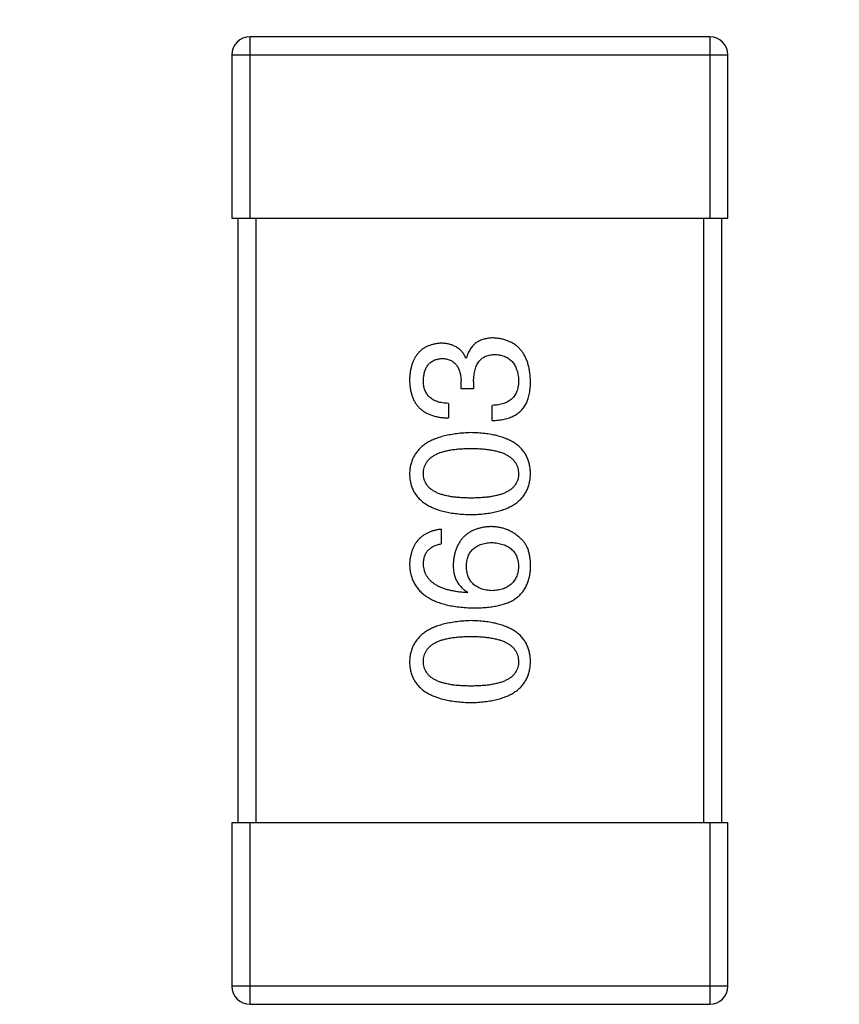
# Model space of a CAD drawing. Header units: millimetres. Extents: x 42 to 554, y 166 to 335.
# Tile 280 of 410: x 413.55 to 414.91, y 282.66 to 284.28. Entities that reach past the tile are written whole.
import ezdxf

# ---------------------------------------------------------------- set-up
doc = ezdxf.new("R2010")
doc.units = ezdxf.units.MM
doc.header["$LTSCALE"] = 30.734
doc.header["$PDMODE"] = 3
doc.header["$PDSIZE"] = 0.3125
doc.layers.get('0').update_dxf_attribs({"linetype": 'CONTINUOUS'})
doc.layers.get('Defpoints').update_dxf_attribs({"linetype": 'CONTINUOUS'})
doc.layers.add('Dim', color=6, linetype='CONTINUOUS', lineweight=13)
doc.styles.get("Standard").update_dxf_attribs({"font": 'txt', "width": 0.8})
doc.dimstyles.new('ISO-25_WS', dxfattribs={"dimscale": 1.8, "dimtxt": 2.5, "dimasz": 1.5, "dimexe": 1.25, "dimexo": 0.625, "dimtad": 1, "dimdsep": 46, "dimtxsty": 'Standard', "dimcen": 2.5, "dimadec": 0, "dimazin": 0, "dimtfac": 1, "dimtmove": 0, "dimatfit": 3, "dimfxl": 1, "dimtolj": 1, "dimtzin": 0, "dimarcsym": 0})

# ---------------------------------------------------------------- blocks, each defined once
blk = doc.blocks.new('*D27')
at = {"layer": 'Defpoints', "color": 0}
for p in [(357.2417, 292.936), (357.2417, 282.7147), (513.2445, 282.7144)]:
    blk.add_point(p, dxfattribs=at)
at = {"layer": 'Dim', "color": 0, "lineweight": -2}
for p, q in [((357.2417, 283.8397), (357.2417, 295.186)), ((513.2445, 283.8394), (513.2445, 295.186)), ((510.5445, 292.936), (359.9417, 292.936))]:
    blk.add_line(p, q, dxfattribs=at)
at = {"layer": 'Dim', "color": 0}
for points in [[(359.9417, 293.386), (359.9417, 292.486), (357.2417, 292.936)], [(510.5445, 292.486), (510.5445, 293.386), (513.2445, 292.936)]]:
    blk.add_solid(points, dxfattribs=at)
at = {"layer": 'Dim', "color": 0, "insert": (435.2431, 296.311), "char_height": 4.5, "attachment_point": 5}
blk.add_mtext('\\A1;156', dxfattribs=at)

msp = doc.modelspace()

# ---------------------------------------------------------------- linework, layer by layer
at = {"linetype": 'Continuous'}
for p, q in [((413.9357, 283.9552), (413.9357, 284.2552)), ((414.6957, 284.2552), (413.9357, 284.2552)), ((414.6957, 284.2552), (414.6957, 283.9552)), ((413.9057, 284.2252), (413.9057, 283.9552)), ((413.9057, 284.2252), (414.7257, 284.2252)), ((414.7257, 283.9552), (414.7257, 284.2252)), ((413.9057, 283.9552), (414.7257, 283.9552)), ((413.9157, 283.9552), (413.9157, 282.9552)), ((413.9457, 282.9552), (413.9457, 283.9552)), ((414.6857, 283.9552), (414.6857, 282.9552)), ((414.7157, 282.9552), (414.7157, 283.9552)), ((414.2923, 283.7243), (414.2934, 283.7243)), ((414.2847, 283.6729), (414.2847, 283.6861)), ((414.3054, 283.685), (414.3054, 283.6729)), ((414.3054, 283.6729), (414.2847, 283.6729)), ((414.2639, 283.6489), (414.2639, 283.6249)), ((414.336, 283.6205), (414.336, 283.6456)), ((414.2519, 283.4408), (414.2519, 283.4167)), ((414.2956, 283.3369), (414.2945, 283.3358)), ((413.9057, 282.9552), (413.9057, 282.6852)), ((414.7257, 282.9552), (413.9057, 282.9552)), ((413.9357, 282.6552), (413.9357, 282.9552)), ((414.6957, 282.9552), (414.6957, 282.6552)), ((414.7257, 282.6852), (414.7257, 282.9552)), ((414.7257, 282.6852), (413.9057, 282.6852)), ((413.9357, 282.6552), (414.6957, 282.6552))]:
    msp.add_line(p, q, dxfattribs=at)
for centre, start, end in [((413.9357, 284.2252), 90, 180), ((414.6957, 284.2252), 0, 90), ((413.9357, 282.6852), 180, 270), ((414.6957, 282.6852), 270, 0)]:
    msp.add_arc(centre, 0.03, start, end, dxfattribs=at)
for points, knots in [([(414.2508, 283.7484), (414.2488, 283.7482), (414.2449, 283.7479), (414.2393, 283.7468), (414.234, 283.7453), (414.2291, 283.7435), (414.2246, 283.7412), (414.2205, 283.7384), (414.2167, 283.7353), (414.2133, 283.7317), (414.2102, 283.7277), (414.2076, 283.7233), (414.2053, 283.7185), (414.2034, 283.7132), (414.2018, 283.7076), (414.2007, 283.7015), (414.1998, 283.695), (414.1995, 283.6905), (414.1994, 283.6882)], [0, 0, 0, 0, 0.067521, 0.132139, 0.193339, 0.252064, 0.309083, 0.364848, 0.420021, 0.475612, 0.532002, 0.589602, 0.649896, 0.712634, 0.778603, 0.848416, 0.922155, 1, 1, 1, 1]), ([(414.2923, 283.7243), (414.2914, 283.7262), (414.2895, 283.7299), (414.2858, 283.7349), (414.2814, 283.7391), (414.2765, 283.7425), (414.2709, 283.7451), (414.2648, 283.747), (414.258, 283.7482), (414.2532, 283.7483), (414.2508, 283.7484)], [0, 0, 0, 0, 0.125227, 0.244792, 0.361427, 0.478215, 0.59667, 0.722058, 0.856314, 1, 1, 1, 1]), ([(414.3382, 283.7571), (414.3368, 283.7571), (414.334, 283.757), (414.3299, 283.7566), (414.326, 283.756), (414.3223, 283.7551), (414.3188, 283.754), (414.3155, 283.7525), (414.3124, 283.7509), (414.3095, 283.749), (414.3068, 283.7468), (414.3043, 283.7443), (414.302, 283.7416), (414.2998, 283.7387), (414.2979, 283.7354), (414.2962, 283.732), (414.2947, 283.7282), (414.2938, 283.7256), (414.2934, 283.7243)], [0, 0, 0, 0, 0.071215, 0.138707, 0.20396, 0.266995, 0.327734, 0.387609, 0.445602, 0.503345, 0.561136, 0.618597, 0.677672, 0.738255, 0.799989, 0.863961, 0.930555, 1, 1, 1, 1]), ([(414.3994, 283.6861), (414.3993, 283.6888), (414.399, 283.6941), (414.3981, 283.7019), (414.3967, 283.7091), (414.3949, 283.7158), (414.3926, 283.7221), (414.3899, 283.7278), (414.3868, 283.733), (414.3831, 283.7378), (414.3791, 283.742), (414.3745, 283.7457), (414.3696, 283.7489), (414.3641, 283.7515), (414.3583, 283.7537), (414.352, 283.7554), (414.3453, 283.7566), (414.3406, 283.7569), (414.3382, 283.7571)], [0, 0, 0, 0, 0.078078, 0.151942, 0.221594, 0.28726, 0.350176, 0.409768, 0.467648, 0.523784, 0.578904, 0.634014, 0.689819, 0.746826, 0.805875, 0.867063, 0.931764, 1, 1, 1, 1]), ([(414.3054, 283.685), (414.3054, 283.6868), (414.3055, 283.6903), (414.306, 283.6954), (414.3066, 283.7001), (414.3076, 283.7045), (414.3089, 283.7085), (414.3104, 283.7123), (414.3123, 283.7156), (414.3144, 283.7186), (414.3168, 283.7212), (414.3195, 283.7235), (414.3225, 283.7255), (414.3257, 283.7271), (414.3293, 283.7283), (414.3331, 283.7292), (414.3372, 283.7297), (414.34, 283.7297), (414.3415, 283.7298)], [0, 0, 0, 0, 0.082495, 0.159728, 0.232496, 0.300725, 0.365163, 0.425859, 0.483728, 0.538892, 0.592921, 0.646195, 0.699968, 0.754746, 0.811387, 0.870806, 0.933482, 1, 1, 1, 1]), ([(414.3415, 283.7298), (414.343, 283.7297), (414.3458, 283.7295), (414.3499, 283.7287), (414.3538, 283.7277), (414.3574, 283.7264), (414.3607, 283.7247), (414.3638, 283.7229), (414.3666, 283.7206), (414.3692, 283.7181), (414.3714, 283.7152), (414.3734, 283.7121), (414.3752, 283.7087), (414.3766, 283.7049), (414.3778, 283.7009), (414.3787, 283.6966), (414.3794, 283.692), (414.3796, 283.6888), (414.3797, 283.6871)], [0, 0, 0, 0, 0.068514, 0.133941, 0.195994, 0.255362, 0.312994, 0.369441, 0.424687, 0.480522, 0.537148, 0.594801, 0.654411, 0.716817, 0.781981, 0.850498, 0.923306, 1, 1, 1, 1]), ([(414.2224, 283.6871), (414.2224, 283.6885), (414.2225, 283.6912), (414.2231, 283.6951), (414.2237, 283.6987), (414.2246, 283.7021), (414.2257, 283.7052), (414.2271, 283.7081), (414.2287, 283.7107), (414.2305, 283.7131), (414.2325, 283.7153), (414.2348, 283.7171), (414.2373, 283.7188), (414.24, 283.7202), (414.2429, 283.7213), (414.2461, 283.7222), (414.2495, 283.7229), (414.2518, 283.7231), (414.253, 283.7232)], [0, 0, 0, 0, 0.078051, 0.151197, 0.220412, 0.286742, 0.34933, 0.409464, 0.467368, 0.52298, 0.578639, 0.633998, 0.690142, 0.746855, 0.805868, 0.867776, 0.932345, 1, 1, 1, 1]), ([(414.253, 283.7232), (414.2542, 283.7231), (414.2566, 283.723), (414.2601, 283.7225), (414.2634, 283.7217), (414.2664, 283.7206), (414.2692, 283.7192), (414.2718, 283.7175), (414.2741, 283.7156), (414.2763, 283.7134), (414.2781, 283.7109), (414.2798, 283.7082), (414.2812, 283.7052), (414.2823, 283.7019), (414.2833, 283.6983), (414.284, 283.6945), (414.2845, 283.6903), (414.2846, 283.6875), (414.2847, 283.6861)], [0, 0, 0, 0, 0.067741, 0.131599, 0.192143, 0.249977, 0.306453, 0.361639, 0.416449, 0.471489, 0.527582, 0.584873, 0.644974, 0.70814, 0.77492, 0.845909, 0.920585, 1, 1, 1, 1]), ([(414.1994, 283.6882), (414.1995, 283.6857), (414.1997, 283.6808), (414.2006, 283.6738), (414.2019, 283.6671), (414.2038, 283.661), (414.206, 283.6553), (414.2089, 283.6501), (414.2122, 283.6454), (414.216, 283.6412), (414.2203, 283.6374), (414.2251, 283.6342), (414.2304, 283.6314), (414.2362, 283.6291), (414.2424, 283.6273), (414.2492, 283.626), (414.2564, 283.6251), (414.2613, 283.6249), (414.2639, 283.6249)], [0, 0, 0, 0, 0.073232, 0.142595, 0.207997, 0.270074, 0.329156, 0.386529, 0.441846, 0.496976, 0.551877, 0.607941, 0.665637, 0.725446, 0.788542, 0.855101, 0.925196, 1, 1, 1, 1]), ([(414.2639, 283.6489), (414.2622, 283.649), (414.259, 283.6491), (414.2543, 283.6497), (414.2498, 283.6505), (414.2458, 283.6516), (414.242, 283.653), (414.2386, 283.6547), (414.2355, 283.6567), (414.2327, 283.6589), (414.2302, 283.6615), (414.2281, 283.6643), (414.2263, 283.6674), (414.2249, 283.6709), (414.2237, 283.6745), (414.2229, 283.6785), (414.2225, 283.6827), (414.2224, 283.6856), (414.2224, 283.6871)], [0, 0, 0, 0, 0.078134, 0.15164, 0.221358, 0.286689, 0.348614, 0.407697, 0.464247, 0.520153, 0.574432, 0.629291, 0.684538, 0.742032, 0.801329, 0.863637, 0.930123, 1, 1, 1, 1]), ([(414.3797, 283.6871), (414.3797, 283.6855), (414.3797, 283.6823), (414.3791, 283.6777), (414.3783, 283.6734), (414.3771, 283.6694), (414.3756, 283.6657), (414.3737, 283.6623), (414.3714, 283.6593), (414.3689, 283.6565), (414.3659, 283.654), (414.3627, 283.6519), (414.3591, 283.6501), (414.3551, 283.6485), (414.3508, 283.6473), (414.3462, 283.6465), (414.3412, 283.6458), (414.3378, 283.6457), (414.336, 283.6456)], [0, 0, 0, 0, 0.071272, 0.13882, 0.201858, 0.262757, 0.320043, 0.376709, 0.431462, 0.486034, 0.541209, 0.597703, 0.65589, 0.717768, 0.782056, 0.850407, 0.92277, 1, 1, 1, 1]), ([(414.3929, 283.65), (414.3934, 283.6511), (414.3945, 283.6535), (414.3958, 283.6572), (414.3969, 283.6613), (414.3978, 283.6657), (414.3985, 283.6703), (414.3991, 283.6753), (414.3993, 283.6806), (414.3994, 283.6842), (414.3994, 283.6861)], [0, 0, 0, 0, 0.101955, 0.208983, 0.322698, 0.44339, 0.570851, 0.70629, 0.84885, 1, 1, 1, 1]), ([(414.336, 283.6205), (414.3378, 283.6205), (414.3413, 283.6207), (414.3464, 283.6211), (414.3513, 283.6218), (414.3559, 283.6227), (414.3603, 283.6238), (414.3645, 283.6251), (414.3684, 283.6266), (414.3721, 283.6284), (414.3755, 283.6303), (414.3788, 283.6324), (414.3817, 283.6348), (414.3844, 283.6374), (414.3869, 283.6402), (414.3891, 283.6433), (414.3912, 283.6465), (414.3923, 283.6488), (414.3929, 283.65)], [0, 0, 0, 0, 0.078937, 0.154495, 0.226898, 0.296844, 0.363348, 0.427781, 0.48946, 0.549586, 0.607902, 0.664733, 0.720805, 0.776157, 0.831175, 0.886736, 0.943094, 1, 1, 1, 1]), ([(414.3011, 283.6006), (414.297, 283.6004), (414.2892, 283.6), (414.2779, 283.5989), (414.2674, 283.5973), (414.2576, 283.5953), (414.2485, 283.5927), (414.2403, 283.5897), (414.2327, 283.5862), (414.226, 283.5822), (414.2199, 283.5777), (414.2146, 283.5727), (414.2102, 283.5672), (414.2064, 283.5613), (414.2035, 283.5548), (414.2013, 283.5479), (414.1999, 283.5405), (414.1996, 283.5354), (414.1994, 283.5328)], [0, 0, 0, 0, 0.088475, 0.171606, 0.249595, 0.322626, 0.391327, 0.455765, 0.516374, 0.573675, 0.628522, 0.681161, 0.732559, 0.783563, 0.83504, 0.887639, 0.942585, 1, 1, 1, 1]), ([(414.3994, 283.5328), (414.3993, 283.5355), (414.3991, 283.5406), (414.3978, 283.5481), (414.3958, 283.5551), (414.393, 283.5617), (414.3895, 283.5677), (414.3852, 283.5732), (414.3801, 283.5782), (414.3743, 283.5827), (414.3677, 283.5867), (414.3604, 283.5902), (414.3523, 283.5932), (414.3435, 283.5957), (414.334, 283.5977), (414.3237, 283.5991), (414.3126, 283.6002), (414.305, 283.6004), (414.3011, 283.6006)], [0, 0, 0, 0, 0.059134, 0.115603, 0.169236, 0.221572, 0.273254, 0.32474, 0.377319, 0.431815, 0.488555, 0.548609, 0.612242, 0.680182, 0.75251, 0.829782, 0.91231, 1, 1, 1, 1]), ([(414.2224, 283.5328), (414.2224, 283.5345), (414.2226, 283.5378), (414.2235, 283.5425), (414.225, 283.547), (414.2272, 283.5511), (414.23, 283.5548), (414.2334, 283.5583), (414.2375, 283.5613), (414.2421, 283.5641), (414.2474, 283.5665), (414.2532, 283.5686), (414.2597, 283.5704), (414.2668, 283.5719), (414.2745, 283.573), (414.2828, 283.5738), (414.2917, 283.5743), (414.2979, 283.5743), (414.3011, 283.5743)], [0, 0, 0, 0, 0.050604, 0.098688, 0.145699, 0.191791, 0.238625, 0.286717, 0.337546, 0.391814, 0.449755, 0.512106, 0.579685, 0.652048, 0.730262, 0.814146, 0.904281, 1, 1, 1, 1]), ([(414.3011, 283.5743), (414.3042, 283.5743), (414.3103, 283.5743), (414.3191, 283.5738), (414.3273, 283.573), (414.3349, 283.5718), (414.3419, 283.5704), (414.3484, 283.5686), (414.3542, 283.5666), (414.3595, 283.5641), (414.3641, 283.5613), (414.3682, 283.5582), (414.3717, 283.5548), (414.3745, 283.551), (414.3767, 283.547), (414.3784, 283.5425), (414.3794, 283.5378), (414.3796, 283.5345), (414.3797, 283.5328)], [0, 0, 0, 0, 0.094834, 0.184067, 0.267029, 0.344713, 0.417334, 0.484367, 0.546941, 0.604717, 0.65953, 0.710539, 0.759381, 0.806382, 0.853027, 0.900623, 0.949121, 1, 1, 1, 1]), ([(414.1994, 283.5328), (414.1995, 283.5302), (414.1998, 283.525), (414.2011, 283.5175), (414.2032, 283.5105), (414.206, 283.5039), (414.2097, 283.4979), (414.2142, 283.4924), (414.2194, 283.4874), (414.2254, 283.4829), (414.2322, 283.4789), (414.2398, 283.4754), (414.2481, 283.4724), (414.2572, 283.47), (414.2671, 283.4679), (414.2777, 283.4665), (414.2891, 283.4654), (414.297, 283.4652), (414.3011, 283.465)], [0, 0, 0, 0, 0.057911, 0.113262, 0.165956, 0.217443, 0.268511, 0.319665, 0.372, 0.426129, 0.483365, 0.543779, 0.607756, 0.676562, 0.749704, 0.827713, 0.911177, 1, 1, 1, 1]), ([(414.3011, 283.4924), (414.2979, 283.4924), (414.2917, 283.4925), (414.2828, 283.493), (414.2745, 283.4937), (414.2668, 283.4948), (414.2597, 283.4963), (414.2532, 283.4979), (414.2474, 283.5), (414.2421, 283.5024), (414.2375, 283.505), (414.2334, 283.508), (414.23, 283.5114), (414.2272, 283.515), (414.225, 283.519), (414.2235, 283.5233), (414.2226, 283.528), (414.2224, 283.5312), (414.2224, 283.5328)], [0, 0, 0, 0, 0.096452, 0.187278, 0.271765, 0.350519, 0.423437, 0.491321, 0.554011, 0.612224, 0.666281, 0.717003, 0.764884, 0.811423, 0.856783, 0.902993, 0.950236, 1, 1, 1, 1]), ([(414.3011, 283.465), (414.305, 283.4652), (414.3126, 283.4654), (414.3237, 283.4665), (414.334, 283.4679), (414.3435, 283.47), (414.3523, 283.4724), (414.3604, 283.4754), (414.3677, 283.4789), (414.3743, 283.4829), (414.3801, 283.4874), (414.3852, 283.4924), (414.3895, 283.4979), (414.393, 283.5039), (414.3958, 283.5105), (414.3978, 283.5175), (414.3991, 283.525), (414.3993, 283.5302), (414.3994, 283.5328)], [0, 0, 0, 0, 0.087693, 0.170223, 0.247496, 0.319826, 0.387768, 0.451403, 0.511459, 0.568358, 0.622671, 0.675251, 0.726739, 0.778422, 0.830759, 0.884394, 0.940865, 1, 1, 1, 1]), ([(414.3797, 283.5328), (414.3797, 283.5312), (414.3796, 283.528), (414.3787, 283.5233), (414.3771, 283.519), (414.3749, 283.515), (414.3721, 283.5114), (414.3687, 283.508), (414.3647, 283.505), (414.36, 283.5024), (414.3548, 283.5), (414.3489, 283.4979), (414.3424, 283.4963), (414.3353, 283.4948), (414.3276, 283.4937), (414.3193, 283.493), (414.3104, 283.4925), (414.3042, 283.4924), (414.3011, 283.4924)], [0, 0, 0, 0, 0.049766, 0.097012, 0.143225, 0.188786, 0.235079, 0.282962, 0.333687, 0.387747, 0.445963, 0.508657, 0.576545, 0.649868, 0.72822, 0.812712, 0.903543, 1, 1, 1, 1]), ([(414.2519, 283.4408), (414.2499, 283.4405), (414.246, 283.44), (414.2404, 283.4387), (414.2351, 283.4372), (414.2302, 283.4352), (414.2256, 283.4328), (414.2214, 283.4301), (414.2176, 283.4271), (414.2141, 283.4236), (414.211, 283.4198), (414.2082, 283.4156), (414.2058, 283.411), (414.2038, 283.4061), (414.2022, 283.4008), (414.2009, 283.3951), (414.1999, 283.3891), (414.1996, 283.385), (414.1994, 283.3828)], [0, 0, 0, 0, 0.06947, 0.136096, 0.199592, 0.260665, 0.319672, 0.377156, 0.433415, 0.489984, 0.546535, 0.604276, 0.663499, 0.725182, 0.788953, 0.855683, 0.926216, 1, 1, 1, 1]), ([(414.3338, 283.4451), (414.3315, 283.445), (414.3269, 283.4448), (414.3203, 283.4438), (414.3141, 283.4424), (414.3083, 283.4406), (414.3029, 283.4382), (414.2979, 283.4354), (414.2933, 283.4322), (414.2892, 283.4285), (414.2856, 283.4244), (414.2822, 283.4198), (414.2794, 283.4147), (414.277, 283.4092), (414.2749, 283.4033), (414.2734, 283.3969), (414.2722, 283.39), (414.2718, 283.3853), (414.2716, 283.3828)], [0, 0, 0, 0, 0.071527, 0.139094, 0.20346, 0.264939, 0.323904, 0.381383, 0.437591, 0.493343, 0.549401, 0.606085, 0.664838, 0.725424, 0.788712, 0.855452, 0.925772, 1, 1, 1, 1]), ([(414.383, 283.4255), (414.3813, 283.427), (414.3779, 283.4301), (414.3723, 283.4342), (414.3664, 283.4375), (414.3604, 283.4403), (414.3541, 283.4425), (414.3476, 283.444), (414.3408, 283.4449), (414.3362, 283.4451), (414.3338, 283.4451)], [0, 0, 0, 0, 0.129393, 0.255335, 0.378531, 0.500878, 0.622934, 0.746191, 0.87096, 1, 1, 1, 1]), ([(414.3994, 283.3763), (414.3995, 283.3791), (414.3996, 283.3845), (414.3989, 283.3923), (414.3978, 283.3995), (414.396, 283.406), (414.3937, 283.4119), (414.3907, 283.4171), (414.3873, 283.4217), (414.3844, 283.4242), (414.383, 283.4255)], [0, 0, 0, 0, 0.156782, 0.301945, 0.436395, 0.561474, 0.678489, 0.78853, 0.894967, 1, 1, 1, 1]), ([(414.2224, 283.3828), (414.2224, 283.3851), (414.2226, 283.3894), (414.224, 283.3956), (414.2263, 283.401), (414.2296, 283.4057), (414.2339, 283.4096), (414.239, 283.4128), (414.2451, 283.4152), (414.2496, 283.4162), (414.2519, 283.4167)], [0, 0, 0, 0, 0.136586, 0.261496, 0.378089, 0.490612, 0.605522, 0.725767, 0.8561, 1, 1, 1, 1]), ([(414.2934, 283.3796), (414.2935, 283.3811), (414.2936, 283.384), (414.2942, 283.3882), (414.2951, 283.3922), (414.2963, 283.3959), (414.2979, 283.3994), (414.2997, 283.4025), (414.3019, 283.4054), (414.3043, 283.408), (414.3071, 283.4103), (414.3101, 283.4124), (414.3135, 283.4142), (414.3172, 283.4157), (414.3212, 283.4169), (414.3255, 283.4179), (414.3301, 283.4186), (414.3333, 283.4188), (414.3349, 283.4189)], [0, 0, 0, 0, 0.069884, 0.136529, 0.199638, 0.259844, 0.317774, 0.374356, 0.430026, 0.485148, 0.5409, 0.597889, 0.657472, 0.718614, 0.783613, 0.85129, 0.923712, 1, 1, 1, 1]), ([(414.3349, 283.4189), (414.3367, 283.4188), (414.34, 283.4186), (414.3449, 283.4179), (414.3494, 283.417), (414.3537, 283.4158), (414.3576, 283.4143), (414.3612, 283.4126), (414.3645, 283.4106), (414.3675, 283.4083), (414.3701, 283.4058), (414.3725, 283.403), (414.3745, 283.3999), (414.3762, 283.3966), (414.3776, 283.393), (414.3786, 283.3891), (414.3794, 283.385), (414.3796, 283.3821), (414.3797, 283.3807)], [0, 0, 0, 0, 0.078863, 0.153308, 0.223539, 0.289857, 0.35341, 0.413572, 0.471721, 0.528235, 0.584279, 0.638781, 0.69466, 0.751251, 0.809198, 0.869697, 0.933318, 1, 1, 1, 1]), ([(414.1994, 283.3828), (414.1996, 283.38), (414.1999, 283.3745), (414.2014, 283.3665), (414.2037, 283.359), (414.2067, 283.3521), (414.2106, 283.3456), (414.2153, 283.3398), (414.2207, 283.3344), (414.2271, 283.3297), (414.2341, 283.3254), (414.242, 283.3217), (414.2506, 283.3185), (414.26, 283.3159), (414.2703, 283.3137), (414.2813, 283.3122), (414.2931, 283.3111), (414.3012, 283.3108), (414.3054, 283.3107)], [0, 0, 0, 0, 0.058957, 0.115262, 0.16907, 0.221312, 0.273147, 0.324961, 0.377649, 0.432026, 0.488925, 0.549039, 0.612912, 0.680653, 0.753056, 0.830314, 0.912483, 1, 1, 1, 1]), ([(414.2945, 283.3358), (414.2917, 283.336), (414.2862, 283.3364), (414.2782, 283.3375), (414.2708, 283.3387), (414.2639, 283.3403), (414.2575, 283.3422), (414.2516, 283.3444), (414.2463, 283.3468), (414.2415, 283.3496), (414.2373, 283.3528), (414.2335, 283.3561), (414.2303, 283.3598), (414.2277, 283.3639), (414.2254, 283.3682), (414.2239, 283.3728), (414.2228, 283.3777), (414.2225, 283.3811), (414.2224, 283.3828)], [0, 0, 0, 0, 0.089218, 0.173709, 0.252753, 0.326963, 0.397099, 0.462534, 0.524018, 0.582178, 0.637235, 0.689955, 0.741228, 0.791618, 0.841661, 0.892925, 0.945259, 1, 1, 1, 1]), ([(414.2716, 283.3828), (414.2716, 283.3802), (414.2717, 283.3751), (414.2729, 283.3678), (414.2748, 283.3611), (414.2774, 283.3549), (414.2808, 283.3495), (414.285, 283.3446), (414.2899, 283.3403), (414.2937, 283.3381), (414.2956, 283.3369)], [0, 0, 0, 0, 0.144617, 0.279572, 0.40596, 0.526097, 0.64389, 0.760003, 0.877724, 1, 1, 1, 1]), ([(414.336, 283.3391), (414.3344, 283.3392), (414.3311, 283.3395), (414.3263, 283.3401), (414.3219, 283.3412), (414.3178, 283.3424), (414.314, 283.3439), (414.3106, 283.3458), (414.3074, 283.3479), (414.3046, 283.3503), (414.302, 283.353), (414.2999, 283.3559), (414.2979, 283.3592), (414.2964, 283.3627), (414.2951, 283.3665), (414.2942, 283.3706), (414.2936, 283.375), (414.2935, 283.378), (414.2934, 283.3796)], [0, 0, 0, 0, 0.076072, 0.148369, 0.216753, 0.281358, 0.342792, 0.401604, 0.458929, 0.514444, 0.569818, 0.625343, 0.681554, 0.739608, 0.800134, 0.863477, 0.929547, 1, 1, 1, 1]), ([(414.3797, 283.3807), (414.3797, 283.3791), (414.3796, 283.3759), (414.3789, 283.3715), (414.378, 283.3672), (414.3767, 283.3633), (414.3751, 283.3597), (414.3731, 283.3564), (414.3709, 283.3533), (414.3683, 283.3506), (414.3654, 283.3481), (414.3621, 283.3459), (414.3586, 283.344), (414.3547, 283.3424), (414.3505, 283.3412), (414.346, 283.3402), (414.3411, 283.3394), (414.3378, 283.3392), (414.336, 283.3391)], [0, 0, 0, 0, 0.070403, 0.137196, 0.200053, 0.260887, 0.31876, 0.37535, 0.430743, 0.485927, 0.541678, 0.598832, 0.657726, 0.719441, 0.783504, 0.851852, 0.923533, 1, 1, 1, 1]), ([(414.3732, 283.3249), (414.3752, 283.3264), (414.3792, 283.3293), (414.3843, 283.3346), (414.3888, 283.3402), (414.3924, 283.3465), (414.3954, 283.3532), (414.3975, 283.3604), (414.399, 283.3682), (414.3993, 283.3735), (414.3994, 283.3763)], [0, 0, 0, 0, 0.125033, 0.246266, 0.36603, 0.485265, 0.606781, 0.732144, 0.862551, 1, 1, 1, 1]), ([(414.3054, 283.3107), (414.309, 283.3107), (414.3159, 283.3108), (414.3259, 283.3115), (414.3353, 283.3126), (414.3441, 283.3142), (414.3523, 283.3161), (414.3599, 283.3185), (414.3668, 283.3214), (414.3711, 283.3238), (414.3732, 283.3249)], [0, 0, 0, 0, 0.151498, 0.29521, 0.430242, 0.557137, 0.677306, 0.790845, 0.898111, 1, 1, 1, 1]), ([(414.3011, 283.2897), (414.297, 283.2895), (414.2892, 283.2892), (414.2779, 283.288), (414.2674, 283.2864), (414.2576, 283.2844), (414.2485, 283.2819), (414.2403, 283.2788), (414.2327, 283.2753), (414.226, 283.2713), (414.2199, 283.2668), (414.2146, 283.2618), (414.2102, 283.2564), (414.2064, 283.2504), (414.2035, 283.244), (414.2013, 283.2371), (414.1999, 283.2297), (414.1996, 283.2245), (414.1994, 283.2219)], [0, 0, 0, 0, 0.088475, 0.171606, 0.249595, 0.322626, 0.391327, 0.455765, 0.516374, 0.573675, 0.628522, 0.681161, 0.732559, 0.783563, 0.83504, 0.887639, 0.942585, 1, 1, 1, 1]), ([(414.3994, 283.2219), (414.3993, 283.2246), (414.3991, 283.2298), (414.3978, 283.2373), (414.3958, 283.2443), (414.393, 283.2508), (414.3895, 283.2568), (414.3852, 283.2624), (414.3801, 283.2674), (414.3743, 283.2719), (414.3677, 283.2758), (414.3604, 283.2793), (414.3523, 283.2823), (414.3435, 283.2848), (414.334, 283.2868), (414.3237, 283.2883), (414.3126, 283.2893), (414.305, 283.2896), (414.3011, 283.2897)], [0, 0, 0, 0, 0.059134, 0.115603, 0.169236, 0.221572, 0.273254, 0.32474, 0.377319, 0.431815, 0.488555, 0.548609, 0.612242, 0.680182, 0.75251, 0.829782, 0.91231, 1, 1, 1, 1]), ([(414.2224, 283.2219), (414.2224, 283.2236), (414.2226, 283.2269), (414.2235, 283.2317), (414.225, 283.2361), (414.2272, 283.2402), (414.23, 283.2439), (414.2334, 283.2474), (414.2375, 283.2505), (414.2421, 283.2533), (414.2474, 283.2557), (414.2532, 283.2578), (414.2597, 283.2595), (414.2668, 283.261), (414.2745, 283.2621), (414.2828, 283.2629), (414.2917, 283.2634), (414.2979, 283.2634), (414.3011, 283.2635)], [0, 0, 0, 0, 0.050604, 0.098688, 0.145699, 0.191791, 0.238625, 0.286717, 0.337546, 0.391814, 0.449755, 0.512106, 0.579685, 0.652048, 0.730262, 0.814146, 0.904281, 1, 1, 1, 1]), ([(414.3011, 283.2635), (414.3042, 283.2634), (414.3103, 283.2634), (414.3191, 283.2629), (414.3273, 283.2621), (414.3349, 283.261), (414.3419, 283.2595), (414.3484, 283.2578), (414.3542, 283.2557), (414.3595, 283.2532), (414.3641, 283.2505), (414.3682, 283.2474), (414.3717, 283.244), (414.3745, 283.2402), (414.3767, 283.2361), (414.3784, 283.2317), (414.3794, 283.2269), (414.3796, 283.2236), (414.3797, 283.2219)], [0, 0, 0, 0, 0.094834, 0.184067, 0.267029, 0.344713, 0.417334, 0.484367, 0.546941, 0.604717, 0.65953, 0.710539, 0.759381, 0.806382, 0.853027, 0.900623, 0.949121, 1, 1, 1, 1]), ([(414.1994, 283.2219), (414.1995, 283.2193), (414.1998, 283.2141), (414.2011, 283.2066), (414.2032, 283.1996), (414.206, 283.1931), (414.2097, 283.187), (414.2142, 283.1815), (414.2194, 283.1765), (414.2254, 283.172), (414.2322, 283.168), (414.2398, 283.1646), (414.2481, 283.1616), (414.2572, 283.1591), (414.2671, 283.1571), (414.2777, 283.1556), (414.2891, 283.1546), (414.297, 283.1543), (414.3011, 283.1542)], [0, 0, 0, 0, 0.057911, 0.113262, 0.165956, 0.217443, 0.268511, 0.319665, 0.372, 0.426129, 0.483365, 0.543779, 0.607756, 0.676562, 0.749704, 0.827713, 0.911177, 1, 1, 1, 1]), ([(414.3011, 283.1815), (414.2979, 283.1815), (414.2917, 283.1816), (414.2828, 283.1821), (414.2745, 283.1828), (414.2668, 283.1839), (414.2597, 283.1854), (414.2532, 283.187), (414.2474, 283.1891), (414.2421, 283.1915), (414.2375, 283.1941), (414.2334, 283.1971), (414.23, 283.2005), (414.2272, 283.2042), (414.225, 283.2082), (414.2235, 283.2125), (414.2226, 283.2171), (414.2224, 283.2203), (414.2224, 283.2219)], [0, 0, 0, 0, 0.096452, 0.187278, 0.271765, 0.350519, 0.423437, 0.491321, 0.554011, 0.612224, 0.666281, 0.717003, 0.764884, 0.811423, 0.856783, 0.902993, 0.950236, 1, 1, 1, 1]), ([(414.3011, 283.1542), (414.305, 283.1543), (414.3126, 283.1546), (414.3237, 283.1556), (414.334, 283.1571), (414.3435, 283.1591), (414.3523, 283.1616), (414.3604, 283.1646), (414.3677, 283.168), (414.3743, 283.1721), (414.3801, 283.1765), (414.3852, 283.1815), (414.3895, 283.1871), (414.393, 283.1931), (414.3958, 283.1996), (414.3978, 283.2066), (414.3991, 283.2141), (414.3993, 283.2193), (414.3994, 283.2219)], [0, 0, 0, 0, 0.087693, 0.170223, 0.247496, 0.319826, 0.387768, 0.451403, 0.511459, 0.568358, 0.622671, 0.675251, 0.726739, 0.778422, 0.830759, 0.884394, 0.940865, 1, 1, 1, 1]), ([(414.3797, 283.2219), (414.3797, 283.2203), (414.3796, 283.2171), (414.3787, 283.2125), (414.3771, 283.2081), (414.3749, 283.2042), (414.3721, 283.2005), (414.3687, 283.1971), (414.3647, 283.1941), (414.36, 283.1915), (414.3548, 283.1891), (414.3489, 283.187), (414.3424, 283.1854), (414.3353, 283.1839), (414.3276, 283.1828), (414.3193, 283.1821), (414.3104, 283.1816), (414.3042, 283.1815), (414.3011, 283.1815)], [0, 0, 0, 0, 0.049766, 0.097012, 0.143225, 0.188786, 0.235079, 0.282962, 0.333687, 0.387747, 0.445963, 0.508657, 0.576545, 0.649868, 0.72822, 0.812712, 0.903543, 1, 1, 1, 1])]:
    msp.add_open_spline(points, degree=3, knots=knots, dxfattribs=at)

# ---------------------------------------------------------------- dimensions: what is measured, and where the dimension line sits
at = {"layer": 'Dim'}
dim = msp.add_linear_dim(base=(357.2417, 292.936), p1=(513.2445, 282.7144), p2=(357.2417, 282.7147), dimstyle='ISO-25_WS', dxfattribs=at)
dim.commit()
dim.dimension.update_dxf_attribs({"geometry": '*D27', "text_midpoint": (435.2431, 296.311)})

doc.saveas('drawing.dxf')
